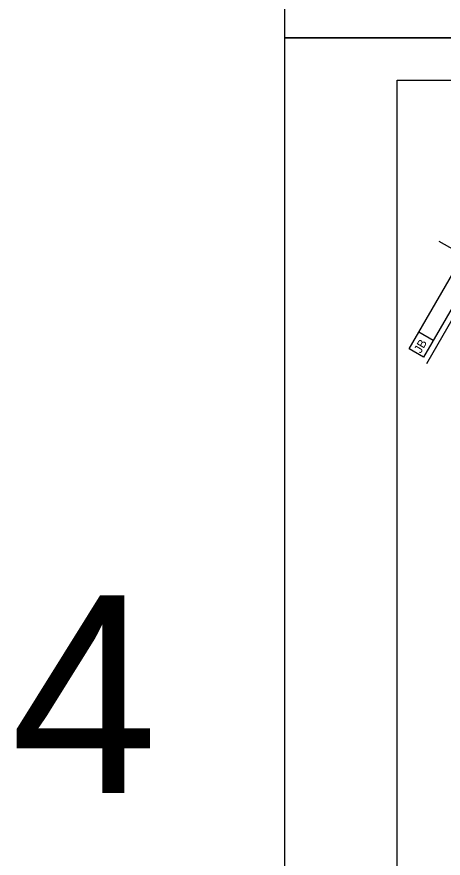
# Model space of a CAD drawing. Extents: x 638340 to 640241, y 295465 to 298435.
# Drawn here: x 638340 to 638491.9, y 296361.7 to 296661 of the extents above; entities that cross this region are included whole.
import ezdxf

# ---------------------------------------------------------------- set-up
doc = ezdxf.new("R2010")
doc.units = 0
for name, color, linetype in [('2', 7, 'Continuous'), ('4', 7, 'Continuous'), ('53', 7, 'Continuous'), ('PLT-BNDY', 7, 'Continuous')]:
    doc.layers.add(name, color=color, linetype=linetype)

msp = doc.modelspace()

# ---------------------------------------------------------------- linework, layer by layer
at = {"layer": '2'}
for p, q in [((638475.46, 296074.46), (638475.46, 296638.46)), ((638475.46, 296638.46), (639261.46, 296638.46))]:
    msp.add_line(p, q, dxfattribs=at)
at = {"layer": '4'}
for p, q in [((638542.94, 296550.78), (638490.48, 296581.06)), ((638479.77, 296542.8), (638497.42, 296573.38)), ((638505.9, 296572.16), (638485.9, 296537.51)), ((638502.54, 296570.42), (638484.88, 296539.85)), ((638488.31, 296545.78), (638483.19, 296548.73)), ((638484.88, 296539.85), (638479.77, 296542.8))]:
    msp.add_line(p, q, dxfattribs=at)
at = {"layer": 'PLT-BNDY'}
for points in [[(638435.46, 297247.46), (639276.46, 297247.46), (639276.46, 296653.46), (638435.46, 296653.46)], [(638435.46, 296653.46), (639276.46, 296653.46), (639276.46, 296059.46), (638435.46, 296059.46)]]:
    msp.add_lwpolyline(points, close=True, dxfattribs=at)

# ---------------------------------------------------------------- texts
at = {"layer": '4'}
msp.add_text('JB', height=3, rotation=60, dxfattribs=at).set_placement((638483.87, 296541.06))
at = {"layer": '53'}
msp.add_text('4', height=70.32, dxfattribs=at).set_placement((638337.88, 296384.81))

doc.saveas('drawing.dxf')
